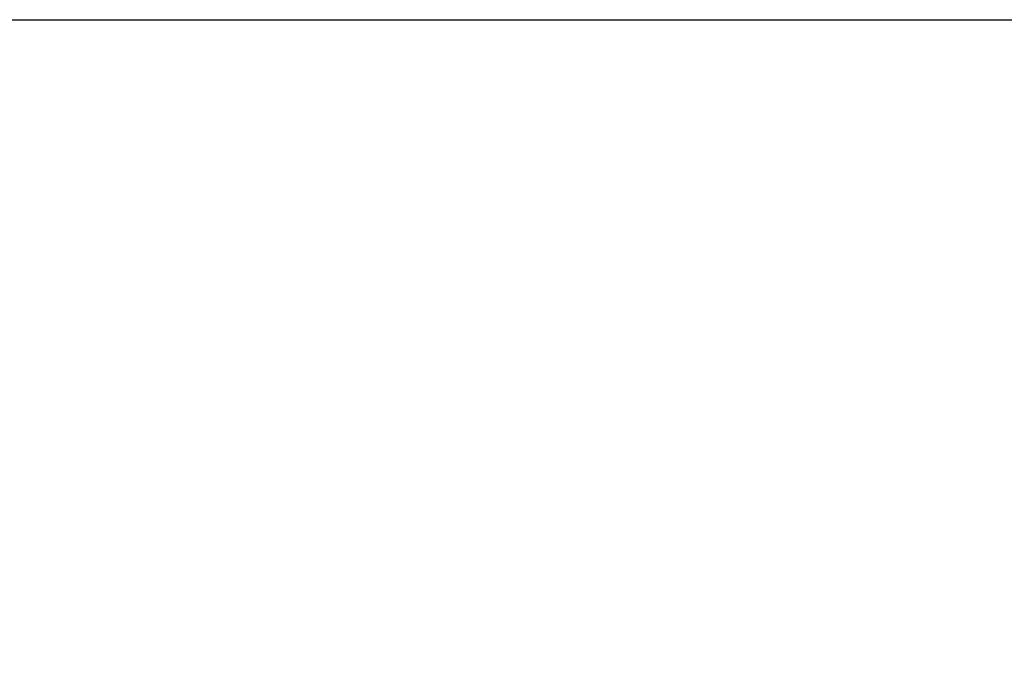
# Model space of a CAD drawing. Extents: x 0 to 8.5, y 0 to 11.
# Tile 353 of 379: x 3.8 to 5.1, y 10.1 to 11. Entities that reach past the tile are written whole.
import ezdxf

# ---------------------------------------------------------------- set-up
doc = ezdxf.new("R2010")
doc.units = 0
doc.layers.get('0').update_dxf_attribs({"linetype": 'CONTINUOUS'})

msp = doc.modelspace()

# ---------------------------------------------------------------- linework, layer by layer
at = {"color": 7}
msp.add_lwpolyline([(0, 11), (8.5, 11), (8.5, 0), (0, 0), (0, 11)], close=True, dxfattribs=at)
msp.add_lwpolyline([(0, 11), (8.5, 11), (8.5, 0), (0, 0), (0, 11)], close=True, dxfattribs=at)
msp.add_lwpolyline([(0, 11), (8.5, 11), (8.5, 0), (0, 0), (0, 11)], close=True, dxfattribs=at)
msp.add_lwpolyline([(0, 11), (8.5, 11), (8.5, 0), (0, 0), (0, 11)], close=True, dxfattribs=at)
msp.add_lwpolyline([(0, 11), (8.5, 11), (8.5, 0), (0, 0), (0, 11)], close=True, dxfattribs=at)
msp.add_lwpolyline([(0, 11), (8.5, 11), (8.5, 0), (0, 0), (0, 11)], close=True, dxfattribs=at)
msp.add_lwpolyline([(0, 11), (8.5, 11), (8.5, 0), (0, 0), (0, 11)], close=True, dxfattribs=at)
msp.add_lwpolyline([(0, 11), (8.5, 11), (8.5, 0), (0, 0), (0, 11)], close=True, dxfattribs=at)
msp.add_lwpolyline([(0, 11), (8.5, 11), (8.5, 0), (0, 0), (0, 11)], close=True, dxfattribs=at)

doc.saveas('drawing.dxf')
